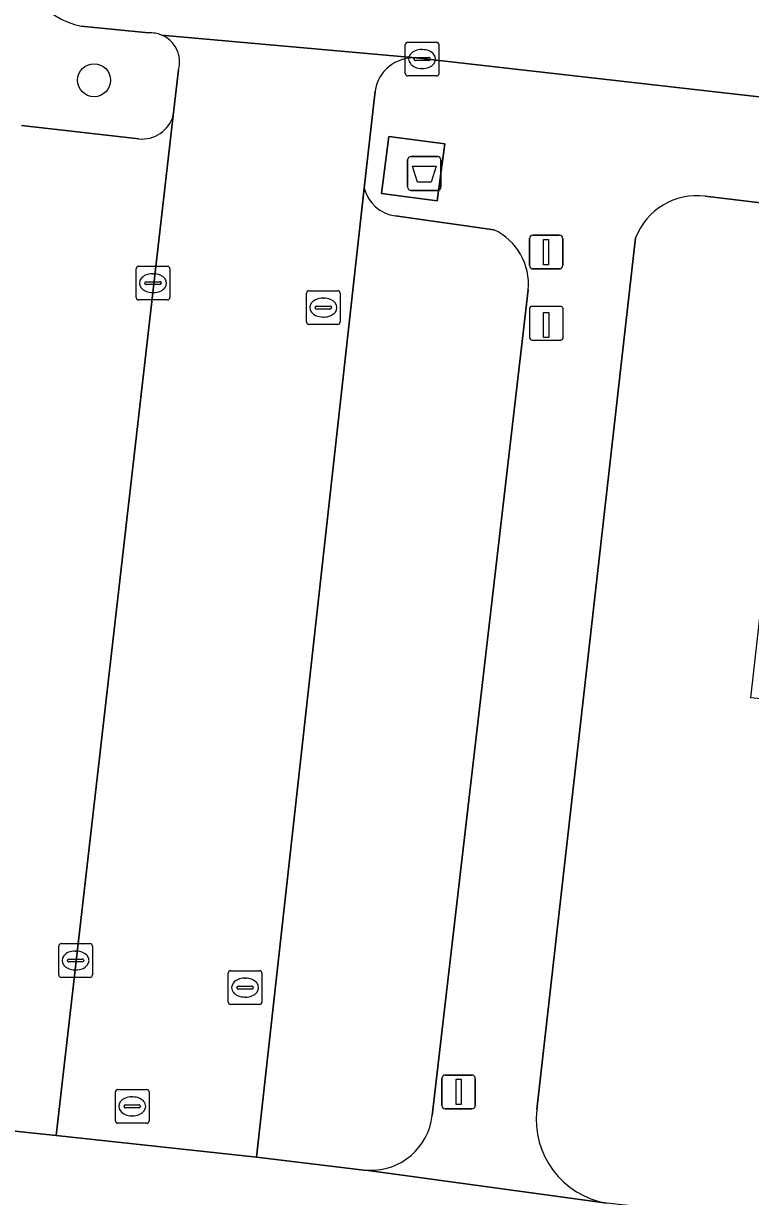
# Model space of a CAD drawing. Extents: x 161928 to 163071, y 386474 to 387428.
# Drawn here: x 162177.94 to 162199.51, y 386808.82 to 386843.61 of the extents above; entities that cross this region are included whole.
import ezdxf

# ---------------------------------------------------------------- set-up
doc = ezdxf.new("R2010")
doc.units = 0
for name, color, linetype in [('IMGEO_Afval_apart_plaats', 7, 'Continuous'), ('IMGEO_Boom', 7, 'Continuous'), ('IMGEO_Groenvoorziening', 7, 'Continuous'), ('IMGEO_Kolk', 7, 'Continuous'), ('IMGEO_Laadpaal', 7, 'Continuous'), ('IMGEO_Lichtmast', 7, 'Continuous'), ('IMGEO_Parkeervlak_open', 7, 'Continuous'), ('IMGEO_Rijbaan_lokaal_open', 7, 'Continuous'), ('IMGEO_Rioolput', 7, 'Continuous'), ('IMGEO_Voetpad_gesloten', 7, 'Continuous'), ('IMGEO_Voetpad_open', 7, 'Continuous')]:
    doc.layers.add(name, color=color, linetype=linetype)

msp = doc.modelspace()

# ---------------------------------------------------------------- linework, layer by layer
at = {"layer": 'IMGEO_Afval_apart_plaats'}
for p, q in [((162189.337, 386838.76), (162189.337, 386839.56)), ((162189.337, 386839.56), (162189.337, 386838.76)), ((162189.437, 386839.66), (162190.227, 386839.66)), ((162190.227, 386839.66), (162189.437, 386839.66)), ((162190.327, 386839.56), (162190.327, 386838.76)), ((162190.327, 386838.76), (162190.327, 386839.56)), ((162190.227, 386838.66), (162189.437, 386838.66)), ((162189.437, 386838.66), (162190.227, 386838.66))]:
    msp.add_line(p, q, dxfattribs=at)
msp.add_lwpolyline([(162189.48, 386839.374), (162190.184, 386839.374), (162190.035, 386838.904), (162189.629, 386838.904), (162189.48, 386839.374)], dxfattribs=at)
for centre, start, end in [((162189.437, 386839.56), 90, 180), ((162189.437, 386839.56), 90, 180), ((162190.227, 386839.56), 0, 90), ((162190.227, 386839.56), 360, 90), ((162189.437, 386838.76), 180, 270), ((162189.437, 386838.76), 180, 270), ((162190.227, 386838.76), 270, 0), ((162190.227, 386838.76), 270, 0)]:
    msp.add_arc(centre, 0.1, start, end, dxfattribs=at)
at = {"layer": 'IMGEO_Boom'}
msp.add_circle((162180.034, 386841.926), 0.489, dxfattribs=at)
at = {"layer": 'IMGEO_Groenvoorziening'}
for points in [[(162181.652, 386843.327), (162179.655, 386843.533)], [(162182.384, 386840.878), (162182.54, 386842.234)], [(162177.876, 386840.584), (162181.361, 386840.187)], [(162248.285, 386818.306), (162214.402, 386822.053), (162209.906, 386822.57), (162199.517, 386823.609), (162200.816, 386835.147), (162201.901, 386835.039), (162204.666, 386834.631), (162204.873, 386837.764), (162201.286, 386838.107), (162198.164, 386838.487)], [(162196.1, 386837.25), (162193.172, 386811.399)]]:
    msp.add_lwpolyline(points, dxfattribs=at)
for centre, radius, start, end in [((162180.048, 386845.663), 2.166, 175.4631, 259.5488), ((162181.71, 386842.466), 0.863, 67.8061, 93.8505), ((162181.711, 386842.467), 0.861, 344.2788, 67.8242), ((162181.461, 386841.142), 0.96, 264.016, 344.0593), ((162197.922, 386836.551), 1.951, 82.8707, 158.9996), ((162195.66, 386811.096), 2.506, 173.0654, 260.615)]:
    msp.add_arc(centre, radius, start, end, dxfattribs=at)
at = {"layer": 'IMGEO_Kolk'}
for p, q in [((162189.267, 386842.129), (162189.267, 386842.981)), ((162189.342, 386843.055), (162190.194, 386843.055)), ((162190.268, 386842.981), (162190.268, 386842.129)), ((162189.526, 386842.549), (162189.526, 386842.561)), ((162189.569, 386842.598), (162189.967, 386842.598)), ((162189.755, 386842.835), (162189.78, 386842.835)), ((162190.01, 386842.561), (162190.01, 386842.549)), ((162189.964, 386842.512), (162189.566, 386842.512)), ((162189.778, 386842.275), (162189.753, 386842.275)), ((162190.194, 386842.055), (162189.342, 386842.055)), ((162181.282, 386835.482), (162181.282, 386836.334)), ((162181.357, 386836.408), (162182.209, 386836.408)), ((162182.283, 386836.334), (162182.283, 386835.482)), ((162181.584, 386835.951), (162181.982, 386835.951)), ((162181.77, 386836.188), (162181.795, 386836.188)), ((162181.541, 386835.902), (162181.541, 386835.914)), ((162181.979, 386835.865), (162181.581, 386835.865)), ((162181.793, 386835.628), (162181.768, 386835.628)), ((162182.025, 386835.914), (162182.025, 386835.902)), ((162186.335, 386834.757), (162186.335, 386835.609)), ((162186.41, 386835.683), (162187.262, 386835.683)), ((162187.336, 386835.609), (162187.336, 386834.757)), ((162182.209, 386835.408), (162181.357, 386835.408)), ((162186.823, 386835.463), (162186.848, 386835.463)), ((162186.594, 386835.177), (162186.594, 386835.189)), ((162187.032, 386835.14), (162186.634, 386835.14)), ((162186.637, 386835.226), (162187.035, 386835.226)), ((162186.846, 386834.903), (162186.821, 386834.903)), ((162187.078, 386835.189), (162187.078, 386835.177)), ((162187.262, 386834.683), (162186.41, 386834.683)), ((162178.984, 386815.394), (162178.984, 386816.246)), ((162179.059, 386816.32), (162179.911, 386816.32)), ((162179.985, 386816.246), (162179.985, 386815.394)), ((162179.243, 386815.814), (162179.243, 386815.826)), ((162179.681, 386815.777), (162179.283, 386815.777)), ((162179.286, 386815.863), (162179.684, 386815.863)), ((162179.472, 386816.1), (162179.497, 386816.1)), ((162179.727, 386815.826), (162179.727, 386815.814)), ((162179.495, 386815.54), (162179.47, 386815.54)), ((162184.014, 386814.588), (162184.014, 386815.44)), ((162184.089, 386815.514), (162184.941, 386815.514)), ((162185.015, 386815.44), (162185.015, 386814.588)), ((162179.911, 386815.32), (162179.059, 386815.32)), ((162184.502, 386815.294), (162184.527, 386815.294)), ((162184.273, 386815.008), (162184.273, 386815.02)), ((162184.711, 386814.971), (162184.313, 386814.971)), ((162184.316, 386815.057), (162184.714, 386815.057)), ((162184.525, 386814.734), (162184.5, 386814.734)), ((162184.757, 386815.02), (162184.757, 386815.008)), ((162184.941, 386814.514), (162184.089, 386814.514))]:
    msp.add_line(p, q, dxfattribs=at)
for points in [[(162189.267, 386842.129), (162189.267, 386842.981)], [(162189.342, 386843.055), (162190.194, 386843.055)], [(162190.268, 386842.981), (162190.268, 386842.129)], [(162190.194, 386842.055), (162189.342, 386842.055)], [(162181.282, 386835.482), (162181.282, 386836.334)], [(162181.357, 386836.408), (162182.209, 386836.408)], [(162182.283, 386836.334), (162182.283, 386835.482)], [(162186.335, 386834.757), (162186.335, 386835.609)], [(162186.41, 386835.683), (162187.262, 386835.683)], [(162187.336, 386835.609), (162187.336, 386834.757)], [(162182.209, 386835.408), (162181.357, 386835.408)], [(162187.262, 386834.683), (162186.41, 386834.683)], [(162178.984, 386815.394), (162178.984, 386816.246)], [(162179.059, 386816.32), (162179.911, 386816.32)], [(162179.985, 386816.246), (162179.985, 386815.394)], [(162184.014, 386814.588), (162184.014, 386815.44)], [(162184.089, 386815.514), (162184.941, 386815.514)], [(162185.015, 386815.44), (162185.015, 386814.588)], [(162179.911, 386815.32), (162179.059, 386815.32)], [(162184.941, 386814.514), (162184.089, 386814.514)]]:
    msp.add_lwpolyline(points, dxfattribs=at)
for centre, radius, start, end in [((162189.344, 386842.979), 0.0765, 91.552, 178.448), ((162189.344, 386842.979), 0.0765, 91.552, 178.448), ((162190.192, 386842.979), 0.0765, 1.552, 88.448), ((162190.192, 386842.979), 0.0765, 1.552, 88.448), ((162189.566, 386842.558), 0.0403, 85.8775, 175.7526), ((162189.563, 386842.548), 0.0366, 178.938, 274.7102), ((162189.967, 386842.555), 0.043, 264.8664, 352.4533), ((162189.971, 386842.56), 0.0386, 1.7309, 96.639), ((162189.344, 386842.131), 0.0765, 181.552, 268.448), ((162189.344, 386842.131), 0.0765, 181.552, 268.448), ((162190.192, 386842.131), 0.0765, 271.552, 358.448), ((162190.192, 386842.131), 0.0765, 271.552, 358.448), ((162181.359, 386836.332), 0.0765, 91.552, 178.448), ((162181.359, 386836.332), 0.0765, 91.552, 178.448), ((162182.207, 386836.332), 0.0765, 1.552, 88.448), ((162182.207, 386836.332), 0.0765, 1.552, 88.448), ((162181.581, 386835.911), 0.0403, 85.8775, 175.7526), ((162181.986, 386835.913), 0.0386, 1.7309, 96.639), ((162181.578, 386835.901), 0.0366, 178.938, 274.7102), ((162181.982, 386835.908), 0.043, 264.8664, 352.4533), ((162186.412, 386835.607), 0.0765, 91.552, 178.448), ((162186.412, 386835.607), 0.0765, 91.552, 178.448), ((162187.26, 386835.607), 0.0765, 1.552, 88.448), ((162187.26, 386835.607), 0.0765, 1.552, 88.448), ((162181.359, 386835.484), 0.0765, 181.552, 268.448), ((162181.359, 386835.484), 0.0765, 181.552, 268.448), ((162182.207, 386835.484), 0.0765, 271.552, 358.448), ((162182.207, 386835.484), 0.0765, 271.552, 358.448), ((162186.634, 386835.186), 0.0403, 85.8775, 175.7526), ((162186.631, 386835.176), 0.0366, 178.938, 274.7102), ((162187.035, 386835.183), 0.043, 264.8664, 352.4533), ((162187.039, 386835.188), 0.0386, 1.7309, 96.639), ((162186.412, 386834.759), 0.0765, 181.552, 268.448), ((162186.412, 386834.759), 0.0765, 181.552, 268.448), ((162187.26, 386834.759), 0.0765, 271.552, 358.448), ((162187.26, 386834.759), 0.0765, 271.552, 358.448), ((162179.061, 386816.244), 0.0765, 91.552, 178.448), ((162179.061, 386816.244), 0.0765, 91.552, 178.448), ((162179.909, 386816.244), 0.0765, 1.552, 88.448), ((162179.909, 386816.244), 0.0765, 1.552, 88.448), ((162179.283, 386815.823), 0.0403, 85.8775, 175.7526), ((162179.28, 386815.813), 0.0366, 178.938, 274.7102), ((162179.684, 386815.82), 0.043, 264.8664, 352.4533), ((162179.688, 386815.825), 0.0386, 1.7309, 96.639), ((162184.091, 386815.438), 0.0765, 91.552, 178.448), ((162184.091, 386815.438), 0.0765, 91.552, 178.448), ((162184.939, 386815.438), 0.0765, 1.552, 88.448), ((162184.939, 386815.438), 0.0765, 1.552, 88.448), ((162179.061, 386815.396), 0.0765, 181.552, 268.448), ((162179.061, 386815.396), 0.0765, 181.552, 268.448), ((162179.909, 386815.396), 0.0765, 271.552, 358.448), ((162179.909, 386815.396), 0.0765, 271.552, 358.448), ((162184.313, 386815.017), 0.0403, 85.8775, 175.7526), ((162184.31, 386815.007), 0.0366, 178.938, 274.7102), ((162184.714, 386815.014), 0.043, 264.8664, 352.4533), ((162184.718, 386815.019), 0.0386, 1.7309, 96.639), ((162184.091, 386814.59), 0.0765, 181.552, 268.448), ((162184.091, 386814.59), 0.0765, 181.552, 268.448), ((162184.939, 386814.59), 0.0765, 271.552, 358.448), ((162184.939, 386814.59), 0.0765, 271.552, 358.448)]:
    msp.add_arc(centre, radius, start, end, dxfattribs=at)
for centre, major_axis, ratio, start_param, end_param in [((162189.754, 386842.555), (-0.387, 0.002), 0.722429, 4.712389, 7.853982), ((162189.779, 386842.555), (-0.39, 0.002), 0.717154, 1.570796, 4.712389), ((162181.769, 386835.908), (-0.387, 0.002), 0.722429, 4.712389, 7.853982), ((162181.794, 386835.908), (-0.39, 0.002), 0.717154, 1.570796, 4.712389), ((162186.822, 386835.183), (-0.387, 0.002), 0.722429, 4.712389, 7.853982), ((162186.847, 386835.183), (-0.39, 0.002), 0.717154, 1.570796, 4.712389), ((162179.471, 386815.82), (-0.387, 0.002), 0.722429, 4.712389, 7.853982), ((162179.496, 386815.82), (-0.39, 0.002), 0.717154, 1.570796, 4.712389), ((162184.501, 386815.014), (-0.387, 0.002), 0.722429, 4.712389, 7.853982), ((162184.526, 386815.014), (-0.39, 0.002), 0.717154, 1.570796, 4.712389)]:
    msp.add_ellipse(centre, major_axis=major_axis, ratio=ratio, start_param=start_param, end_param=end_param, dxfattribs=at)
at = {"layer": 'IMGEO_Laadpaal'}
for p, q in [((162192.953, 386835.136), (162192.953, 386834.295)), ((162192.953, 386835.136), (162192.953, 386834.295)), ((162193.869, 386835.22), (162193.028, 386835.22)), ((162193.869, 386835.22), (162193.028, 386835.22)), ((162193.953, 386834.304), (162193.953, 386835.145)), ((162193.953, 386834.304), (162193.953, 386835.145)), ((162193.037, 386834.22), (162193.878, 386834.22)), ((162193.037, 386834.22), (162193.878, 386834.22))]:
    msp.add_line(p, q, dxfattribs=at)
msp.add_lwpolyline([(162193.368, 386835.033), (162193.528, 386835.033), (162193.528, 386834.3), (162193.368, 386834.3), (162193.368, 386835.033)], dxfattribs=at)
for centre, start, end in [((162193.031, 386835.142), 92.4484, 184.2845), ((162193.031, 386835.142), 92.4484, 184.2845), ((162193.875, 386835.142), 2.4484, 94.2845), ((162193.875, 386835.142), 2.4484, 94.2845), ((162193.031, 386834.298), 182.4484, 274.2845), ((162193.031, 386834.298), 182.4484, 274.2845), ((162193.875, 386834.298), 272.4484, 4.2845), ((162193.875, 386834.298), 272.4484, 4.2845)]:
    msp.add_arc(centre, 0.0779, start, end, dxfattribs=at)
at = {"layer": 'IMGEO_Lichtmast'}
for p, q in [((162193.051, 386837.329), (162193.841, 386837.329)), ((162193.841, 386837.329), (162193.051, 386837.329)), ((162192.951, 386836.429), (162192.951, 386837.229)), ((162192.951, 386837.229), (162192.951, 386836.429)), ((162193.941, 386837.229), (162193.941, 386836.429)), ((162193.941, 386836.429), (162193.941, 386837.229)), ((162193.841, 386836.329), (162193.051, 386836.329)), ((162193.051, 386836.329), (162193.841, 386836.329)), ((162190.355, 386811.523), (162190.355, 386812.323)), ((162190.355, 386812.323), (162190.355, 386811.523)), ((162190.455, 386812.423), (162191.245, 386812.423)), ((162191.245, 386812.423), (162190.455, 386812.423)), ((162191.345, 386812.323), (162191.345, 386811.523)), ((162191.345, 386811.523), (162191.345, 386812.323)), ((162191.245, 386811.423), (162190.455, 386811.423)), ((162190.455, 386811.423), (162191.245, 386811.423))]:
    msp.add_line(p, q, dxfattribs=at)
for points in [[(162193.371, 386837.204), (162193.521, 386837.204), (162193.521, 386836.454), (162193.371, 386836.454), (162193.371, 386837.204)], [(162190.775, 386812.298), (162190.925, 386812.298), (162190.925, 386811.548), (162190.775, 386811.548), (162190.775, 386812.298)]]:
    msp.add_lwpolyline(points, dxfattribs=at)
for centre, start, end in [((162193.051, 386837.229), 90, 180), ((162193.051, 386837.229), 90, 180), ((162193.841, 386837.229), 0, 90), ((162193.841, 386837.229), 360, 90), ((162193.051, 386836.429), 180, 270), ((162193.051, 386836.429), 180, 270), ((162193.841, 386836.429), 270, 0), ((162193.841, 386836.429), 270, 0), ((162190.455, 386812.323), 90, 180), ((162190.455, 386812.323), 90, 180), ((162191.245, 386812.323), 0, 90), ((162191.245, 386812.323), 360, 90), ((162190.455, 386811.523), 180, 270), ((162190.455, 386811.523), 180, 270), ((162191.245, 386811.523), 270, 0), ((162191.245, 386811.523), 270, 0)]:
    msp.add_arc(centre, 0.1, start, end, dxfattribs=at)
at = {"layer": 'IMGEO_Parkeervlak_open'}
for points in [[(162177.296, 386840.161), (162174.11, 386811.153), (162177.866, 386810.736), (162178.91, 386810.626), (162182.384, 386840.878)], [(162181.361, 386840.187), (162177.876, 386840.584)], [(162188.05, 386838.724), (162184.856, 386809.988), (162188.037, 386809.606), (162188.169, 386809.596)], [(162191.895, 386837.492), (162188.975, 386837.905)], [(162190.069, 386811.223), (162192.915, 386835.71)]]:
    msp.add_lwpolyline(points, dxfattribs=at)
for centre, radius, start, end in [((162181.461, 386841.142), 0.96, 264.016, 344.0593), ((162189.109, 386838.988), 1.091, 193.9875, 262.9688), ((162191.141, 386835.878), 1.782, 354.5995, 64.9733), ((162188.241, 386811.435), 1.84, 267.7587, 353.3892)]:
    msp.add_arc(centre, radius, start, end, dxfattribs=at)
at = {"layer": 'IMGEO_Rijbaan_lokaal_open'}
for points in [[(162179.655, 386843.533), (162181.652, 386843.327)], [(162182.036, 386843.265), (162189.585, 386842.585), (162250, 386835.731), (162265.498, 386833.927), (162270.651, 386833.365)], [(162189.585, 386842.585), (162182.036, 386843.265)], [(162182.54, 386842.234), (162182.384, 386840.878), (162178.91, 386810.626), (162184.856, 386809.988), (162188.05, 386838.724)], [(162188.05, 386838.724), (162188.37, 386841.605)]]:
    msp.add_lwpolyline(points, dxfattribs=at)
for centre, radius, start, end in [((162180.048, 386845.663), 2.166, 175.4631, 259.5488), ((162181.71, 386842.466), 0.863, 67.8061, 93.8505), ((162181.711, 386842.467), 0.861, 344.2788, 67.8242), ((162189.509, 386841.436), 1.151, 86.2056, 171.5726)]:
    msp.add_arc(centre, radius, start, end, dxfattribs=at)
at = {"layer": 'IMGEO_Rioolput'}
for p, q in [((162180.74, 386811.994), (162181.592, 386811.994)), ((162180.665, 386811.068), (162180.665, 386811.92)), ((162181.153, 386811.774), (162181.178, 386811.774)), ((162181.666, 386811.92), (162181.666, 386811.068)), ((162180.924, 386811.488), (162180.924, 386811.5)), ((162181.362, 386811.451), (162180.964, 386811.451)), ((162180.967, 386811.537), (162181.365, 386811.537)), ((162181.408, 386811.5), (162181.408, 386811.488)), ((162181.592, 386810.994), (162180.74, 386810.994)), ((162181.176, 386811.214), (162181.151, 386811.214))]:
    msp.add_line(p, q, dxfattribs=at)
for points in [[(162180.74, 386811.994), (162181.592, 386811.994)], [(162180.665, 386811.068), (162180.665, 386811.92)], [(162181.666, 386811.92), (162181.666, 386811.068)], [(162181.592, 386810.994), (162180.74, 386810.994)]]:
    msp.add_lwpolyline(points, dxfattribs=at)
for centre, radius, start, end in [((162180.742, 386811.918), 0.0765, 91.552, 178.448), ((162180.742, 386811.918), 0.0765, 91.552, 178.448), ((162181.59, 386811.918), 0.0765, 1.552, 88.448), ((162181.59, 386811.918), 0.0765, 1.552, 88.448), ((162180.964, 386811.497), 0.0403, 85.8775, 175.7526), ((162180.961, 386811.487), 0.0366, 178.938, 274.7102), ((162181.365, 386811.494), 0.043, 264.8664, 352.4533), ((162181.369, 386811.499), 0.0386, 1.7309, 96.639), ((162180.742, 386811.07), 0.0765, 181.552, 268.448), ((162180.742, 386811.07), 0.0765, 181.552, 268.448), ((162181.59, 386811.07), 0.0765, 271.552, 358.448), ((162181.59, 386811.07), 0.0765, 271.552, 358.448)]:
    msp.add_arc(centre, radius, start, end, dxfattribs=at)
for centre, major_axis, ratio, start_param, end_param in [((162181.152, 386811.494), (-0.387, 0.002), 0.722429, 4.712389, 7.853982), ((162181.177, 386811.494), (-0.39, 0.002), 0.717154, 1.570796, 4.712389)]:
    msp.add_ellipse(centre, major_axis=major_axis, ratio=ratio, start_param=start_param, end_param=end_param, dxfattribs=at)
at = {"layer": 'IMGEO_Voetpad_gesloten'}
msp.add_lwpolyline([(162190.437, 386840.036), (162188.784, 386840.257), (162188.559, 386838.571), (162190.212, 386838.35)], close=True, dxfattribs=at)
at = {"layer": 'IMGEO_Voetpad_open'}
for points in [[(162270.651, 386833.365), (162265.498, 386833.927), (162250, 386835.731), (162189.585, 386842.585)], [(162188.37, 386841.605), (162188.05, 386838.724)], [(162198.164, 386838.487), (162201.286, 386838.107), (162204.873, 386837.764), (162209.422, 386837.212), (162224.32, 386835.551), (162228.596, 386835.081), (162243.543, 386833.377), (162247.85, 386832.905), (162261.121, 386831.39), (162269.065, 386830.519)], [(162188.975, 386837.905), (162191.895, 386837.492)], [(162193.172, 386811.399), (162196.1, 386837.25)], [(162192.915, 386835.71), (162190.069, 386811.223)], [(162188.169, 386809.596), (162195.251, 386808.624)]]:
    msp.add_lwpolyline(points, dxfattribs=at)
for points in [[(162190.212, 386838.35), (162188.559, 386838.571), (162188.784, 386840.257), (162190.437, 386840.036)], [(162188.169, 386809.596), (162188.037, 386809.606), (162184.856, 386809.988), (162178.91, 386810.626), (162177.866, 386810.736), (162174.11, 386811.153), (162170.302, 386811.315), (162155.965, 386812.861), (162151.055, 386813.427), (162150.735, 386810.737), (162153.738, 386810.4), (162161.181, 386809.554), (162172.739, 386808.261), (162174.222, 386808.093), (162186.227, 386806.757), (162193.639, 386805.915), (162196.771, 386805.559), (162197.044, 386808.424), (162195.251, 386808.624)]]:
    msp.add_lwpolyline(points, close=True, dxfattribs=at)
for centre, radius, start, end in [((162189.509, 386841.436), 1.151, 86.2056, 171.5726), ((162189.109, 386838.988), 1.091, 193.9875, 262.9688), ((162197.922, 386836.551), 1.951, 82.8707, 158.9996), ((162191.141, 386835.878), 1.782, 354.5995, 64.9733), ((162195.66, 386811.096), 2.506, 173.0654, 260.615), ((162188.241, 386811.435), 1.84, 267.7587, 353.3892)]:
    msp.add_arc(centre, radius, start, end, dxfattribs=at)

doc.saveas('drawing.dxf')
